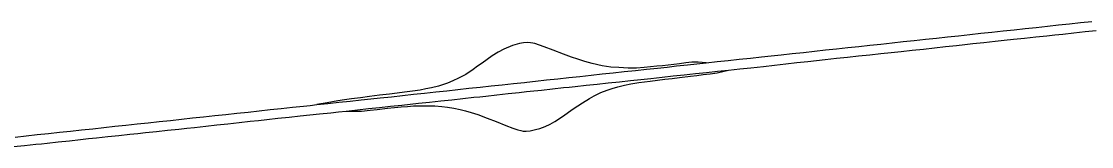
# Model space of a CAD drawing. Extents: x 0 to 34, y 0 to 22.
# Drawn here: x 4.8411 to 4.9929, y 19.86 to 19.8778 of the extents above; entities that cross this region are included whole.
import ezdxf

# ---------------------------------------------------------------- set-up
doc = ezdxf.new("R2010")
doc.units = 0
doc.layers.add('GM_X_Interchange_Ramps', color=7, linetype='Continuous')
doc.layers.add('GM_X_US_Route', color=7, linetype='Continuous')

msp = doc.modelspace()

# ---------------------------------------------------------------- linework, layer by layer
at = {"layer": 'GM_X_Interchange_Ramps'}
for points in [[(4.912887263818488, 19.87477112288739), (4.912343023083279, 19.874716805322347), (4.9117708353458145, 19.874618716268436), (4.910766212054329, 19.87433974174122), (4.909524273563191, 19.873823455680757), (4.908756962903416, 19.873418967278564), (4.907892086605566, 19.872861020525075), (4.9071822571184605, 19.872358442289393), (4.906472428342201, 19.87185639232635), (4.905821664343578, 19.87139600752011), (4.905170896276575, 19.870935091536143), (4.904124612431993, 19.8702516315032), (4.903092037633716, 19.869693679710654), (4.902324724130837, 19.869358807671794), (4.901557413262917, 19.869023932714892), (4.90027328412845, 19.868590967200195), (4.8992829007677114, 19.868339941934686), (4.898480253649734, 19.86818648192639), (4.897678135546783, 19.868033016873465), (4.896570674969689, 19.867877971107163), (4.8954632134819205, 19.86772292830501), (4.894390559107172, 19.867592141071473), (4.893317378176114, 19.867461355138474), (4.891904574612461, 19.867291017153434), (4.890491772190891, 19.86712120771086), (4.889201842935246, 19.866940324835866), (4.887911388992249, 19.866759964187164), (4.8869547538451, 19.866617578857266), (4.885998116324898, 19.866475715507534), (4.884501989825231, 19.866215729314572), (4.883005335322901, 19.865955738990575)], [(4.938214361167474, 19.871893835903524), (4.937088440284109, 19.871979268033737), (4.936199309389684, 19.871992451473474), (4.935329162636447, 19.871881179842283), (4.934459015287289, 19.87176990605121), (4.933641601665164, 19.871671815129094), (4.932824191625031, 19.871573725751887), (4.932034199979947, 19.87148829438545), (4.9312436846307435, 19.87140339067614), (4.930333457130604, 19.8713052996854), (4.929422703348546, 19.871207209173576), (4.928333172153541, 19.871130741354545), (4.927189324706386, 19.871144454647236), (4.925849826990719, 19.871214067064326), (4.924691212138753, 19.871297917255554), (4.923491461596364, 19.871465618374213), (4.922054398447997, 19.871772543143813), (4.921021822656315, 19.872065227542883), (4.920017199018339, 19.872400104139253), (4.919124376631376, 19.872707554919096), (4.917979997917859, 19.873139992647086), (4.916542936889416, 19.873684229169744), (4.915245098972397, 19.874151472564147), (4.913947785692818, 19.87461871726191), (4.913640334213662, 19.87470256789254), (4.913319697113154, 19.874744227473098), (4.912887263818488, 19.87477112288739)], [(4.912684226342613, 19.86219459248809), (4.913278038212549, 19.862256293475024), (4.914031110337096, 19.862409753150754), (4.9146312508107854, 19.86259116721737), (4.915398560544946, 19.86287013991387), (4.916124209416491, 19.86320501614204), (4.916780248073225, 19.86356784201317), (4.9180216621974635, 19.864391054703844), (4.918691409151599, 19.864865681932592), (4.919361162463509, 19.865340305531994), (4.920024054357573, 19.865772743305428), (4.920686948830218, 19.866205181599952), (4.92169157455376, 19.86684698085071), (4.922361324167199, 19.867223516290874), (4.92329633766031, 19.867670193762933), (4.924202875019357, 19.86801930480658), (4.924900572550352, 19.86825609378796), (4.9256958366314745, 19.868479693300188), (4.926630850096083, 19.86873071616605), (4.927551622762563, 19.8689258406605), (4.928695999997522, 19.869107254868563), (4.930266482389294, 19.86929974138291), (4.931322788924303, 19.86942947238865), (4.932379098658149, 19.869559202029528), (4.933419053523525, 19.869689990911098), (4.934459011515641, 19.869820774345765), (4.936030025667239, 19.870006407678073), (4.936905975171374, 19.870109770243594), (4.937781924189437, 19.870213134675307), (4.938789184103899, 19.870330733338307), (4.939796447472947, 19.87044833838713), (4.940603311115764, 19.87065506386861), (4.941409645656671, 19.870861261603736)], [(4.887192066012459, 19.865045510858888), (4.888398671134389, 19.86501597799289), (4.889340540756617, 19.865045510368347), (4.890586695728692, 19.865173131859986), (4.891558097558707, 19.865261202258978), (4.893058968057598, 19.865437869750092), (4.894010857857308, 19.865535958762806), (4.894962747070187, 19.865634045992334), (4.895852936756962, 19.865703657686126), (4.89674312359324, 19.865772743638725), (4.897831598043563, 19.865800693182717), (4.898801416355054, 19.865786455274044), (4.899771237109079, 19.86577274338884), (4.900747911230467, 19.86570260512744), (4.901553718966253, 19.86560504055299), (4.902443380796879, 19.865455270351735), (4.903364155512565, 19.865273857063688), (4.9041035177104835, 19.865092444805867), (4.9048850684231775, 19.86485513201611), (4.905847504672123, 19.864548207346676), (4.907187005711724, 19.86404615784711), (4.908428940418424, 19.863571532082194), (4.90981062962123, 19.862999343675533), (4.910835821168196, 19.862601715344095), (4.911512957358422, 19.86238549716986), (4.911945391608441, 19.86227738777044), (4.912290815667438, 19.86221463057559), (4.912684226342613, 19.86219459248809)]]:
    msp.add_lwpolyline(points, dxfattribs=at)
at = {"layer": 'GM_X_US_Route'}
for points in [[(4.8402230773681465, 19.861358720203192), (4.841796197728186, 19.861528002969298), (4.8433693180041, 19.861696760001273), (4.844942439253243, 19.861866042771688), (4.846515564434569, 19.862034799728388), (4.8480886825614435, 19.862204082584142), (4.849661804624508, 19.86237283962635), (4.851234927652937, 19.8625421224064), (4.8528080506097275, 19.862710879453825), (4.854381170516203, 19.862880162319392), (4.855954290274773, 19.863048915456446), (4.857527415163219, 19.86321820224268), (4.859100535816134, 19.86338695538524), (4.860673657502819, 19.863556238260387), (4.8622467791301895, 19.863724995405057), (4.863819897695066, 19.863894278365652), (4.865393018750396, 19.864063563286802), (4.866966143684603, 19.86423231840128), (4.8685392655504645, 19.864401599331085), (4.8701123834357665, 19.864570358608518), (4.871685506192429, 19.864739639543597), (4.873258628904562, 19.864908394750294), (4.874831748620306, 19.86507767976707), (4.876404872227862, 19.8652464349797), (4.877977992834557, 19.86541572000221), (4.879551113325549, 19.865584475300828), (4.881124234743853, 19.86575375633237), (4.882065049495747, 19.865855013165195), (4.883005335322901, 19.865955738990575), (4.884578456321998, 19.86612396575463), (4.886151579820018, 19.86629219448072), (4.887724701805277, 19.866460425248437), (4.889297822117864, 19.866628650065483), (4.890654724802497, 19.866773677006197), (4.89201110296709, 19.866919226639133), (4.893584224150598, 19.86708851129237), (4.895157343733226, 19.867257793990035), (4.8967304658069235, 19.867427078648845), (4.898303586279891, 19.86759636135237), (4.899876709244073, 19.867765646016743), (4.901449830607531, 19.867934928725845), (4.903022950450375, 19.86810421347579), (4.904596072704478, 19.86827349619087), (4.906169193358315, 19.868442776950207), (4.907742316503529, 19.86861205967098), (4.909315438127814, 19.868781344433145), (4.91088855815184, 19.868950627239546), (4.912461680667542, 19.869119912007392), (4.912796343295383, 19.869155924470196), (4.9140348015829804, 19.869289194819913), (4.915607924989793, 19.86945847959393), (4.917181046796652, 19.86962776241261), (4.918754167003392, 19.86979704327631), (4.920327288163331, 19.869966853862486), (4.921900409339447, 19.870136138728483), (4.923473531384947, 19.870305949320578), (4.9250466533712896, 19.87047523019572), (4.92661977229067, 19.87064504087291), (4.928192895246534, 19.870814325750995), (4.9297660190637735, 19.870984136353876), (4.931339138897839, 19.87115342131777), (4.932676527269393, 19.871297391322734), (4.934013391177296, 19.871441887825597), (4.935586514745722, 19.8716111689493), (4.936900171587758, 19.871752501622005), (4.938214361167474, 19.871893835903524), (4.939787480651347, 19.87206312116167), (4.941360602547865, 19.872232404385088), (4.942933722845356, 19.872401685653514), (4.944506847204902, 19.872570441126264), (4.946079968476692, 19.872739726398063), (4.947472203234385, 19.87288949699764), (4.94886443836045, 19.873038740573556), (4.950437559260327, 19.873208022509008), (4.952010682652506, 19.873377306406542), (4.953583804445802, 19.873546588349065), (4.955156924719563, 19.87371587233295), (4.956730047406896, 19.87388515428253), (4.958303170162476, 19.874053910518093), (4.959876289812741, 19.874223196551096), (4.961449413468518, 19.874391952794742), (4.96302253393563, 19.87456123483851), (4.964595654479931, 19.87472999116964), (4.966168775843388, 19.874899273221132), (4.967741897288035, 19.875068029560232), (4.9693150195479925, 19.875237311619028), (4.9708881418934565, 19.87540606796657), (4.972461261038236, 19.875575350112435), (4.974034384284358, 19.87574410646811), (4.975607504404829, 19.875913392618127), (4.977180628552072, 19.876082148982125), (4.978753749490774, 19.876251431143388), (4.980326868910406, 19.876420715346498), (4.981899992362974, 19.876589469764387), (4.983473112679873, 19.876758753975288), (4.985046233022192, 19.87692750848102), (4.986619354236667, 19.877096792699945), (4.98819247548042, 19.87726554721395), (4.989765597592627, 19.877434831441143), (4.991338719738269, 19.877603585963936), (4.992911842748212, 19.87777287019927)], [(4.839999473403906, 19.859999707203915), (4.84157312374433, 19.860162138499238), (4.843146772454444, 19.86032456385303), (4.843961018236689, 19.860408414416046), (4.844774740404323, 19.860492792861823), (4.8463473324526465, 19.86066471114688), (4.847919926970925, 19.860836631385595), (4.849492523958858, 19.861008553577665), (4.850642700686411, 19.861134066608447), (4.851792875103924, 19.861260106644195), (4.853366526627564, 19.861425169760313), (4.854940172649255, 19.861590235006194), (4.856513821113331, 19.861755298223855), (4.857613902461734, 19.86187078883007), (4.858713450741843, 19.86198575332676), (4.860286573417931, 19.862152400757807), (4.861859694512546, 19.86231904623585), (4.863432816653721, 19.86248622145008), (4.864561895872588, 19.862605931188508), (4.865690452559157, 19.86272564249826), (4.867263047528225, 19.862899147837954), (4.868835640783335, 19.863072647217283), (4.8704082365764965, 19.86324615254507), (4.871980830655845, 19.863419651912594), (4.873553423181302, 19.86359315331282), (4.8747426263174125, 19.863724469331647), (4.8759318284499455, 19.863855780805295), (4.877505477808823, 19.8640203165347), (4.879079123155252, 19.86418432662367), (4.880652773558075, 19.86434886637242), (4.882031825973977, 19.864492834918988), (4.883410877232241, 19.864636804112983), (4.884983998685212, 19.864806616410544), (4.886088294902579, 19.86492632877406), (4.887192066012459, 19.865045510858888), (4.888764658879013, 19.865216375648), (4.8903372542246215, 19.86538724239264), (4.891909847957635, 19.865558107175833), (4.893482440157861, 19.865728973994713), (4.8950550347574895, 19.865899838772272), (4.89624423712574, 19.866028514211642), (4.897433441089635, 19.866157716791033), (4.899006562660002, 19.86632541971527), (4.900579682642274, 19.866493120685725), (4.902152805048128, 19.866660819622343), (4.903725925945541, 19.866828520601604), (4.905299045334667, 19.86699622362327), (4.906145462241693, 19.867086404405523), (4.906991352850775, 19.867176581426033), (4.908564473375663, 19.86734691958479), (4.910137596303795, 19.867517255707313), (4.911710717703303, 19.867687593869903), (4.912774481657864, 19.867802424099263), (4.9132838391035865, 19.86785740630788), (4.914856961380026, 19.868027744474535), (4.916430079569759, 19.868197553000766), (4.918003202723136, 19.868367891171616), (4.91881797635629, 19.868455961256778), (4.91963327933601, 19.86854403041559), (4.921206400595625, 19.868711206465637), (4.92277952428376, 19.86887838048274), (4.924352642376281, 19.86904555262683), (4.925925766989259, 19.86921272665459), (4.927498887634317, 19.869379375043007), (4.928951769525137, 19.869533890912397), (4.930404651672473, 19.869687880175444), (4.931977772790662, 19.86985558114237), (4.933550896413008, 19.870023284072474), (4.935124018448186, 19.87019098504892), (4.936697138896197, 19.87035868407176), (4.93827026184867, 19.870526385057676), (4.939839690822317, 19.870694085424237), (4.941409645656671, 19.870861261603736), (4.942982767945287, 19.871028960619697), (4.944555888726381, 19.871196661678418), (4.945461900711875, 19.871293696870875), (4.946367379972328, 19.871390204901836), (4.947939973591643, 19.871565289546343), (4.949512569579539, 19.871740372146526), (4.951085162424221, 19.871915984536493), (4.952657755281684, 19.872091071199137), (4.95389389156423, 19.87222923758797), (4.955130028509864, 19.87236687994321), (4.956703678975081, 19.87253194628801), (4.958277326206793, 19.872697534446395), (4.959850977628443, 19.87286260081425), (4.96142462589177, 19.87302819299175), (4.9629982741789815, 19.873193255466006), (4.964443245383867, 19.873345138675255), (4.9658876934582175, 19.873497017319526), (4.967460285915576, 19.873669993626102), (4.969032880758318, 19.873842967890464), (4.970605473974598, 19.87401594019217), (4.972178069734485, 19.874188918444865), (4.973750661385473, 19.874361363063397), (4.974898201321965, 19.87448740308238), (4.976045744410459, 19.87461344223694), (4.977618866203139, 19.87478061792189), (4.979191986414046, 19.874947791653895), (4.980506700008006, 19.875087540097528), (4.98182194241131, 19.875227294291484), (4.983395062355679, 19.87539710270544), (4.984968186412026, 19.875566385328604), (4.986541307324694, 19.875736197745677), (4.987676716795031, 19.87585854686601), (4.9888126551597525, 19.87598089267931), (4.990385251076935, 19.876154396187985), (4.991957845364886, 19.8763278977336), (4.993530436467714, 19.876501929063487)]]:
    msp.add_lwpolyline(points, dxfattribs=at)

doc.saveas('drawing.dxf')
